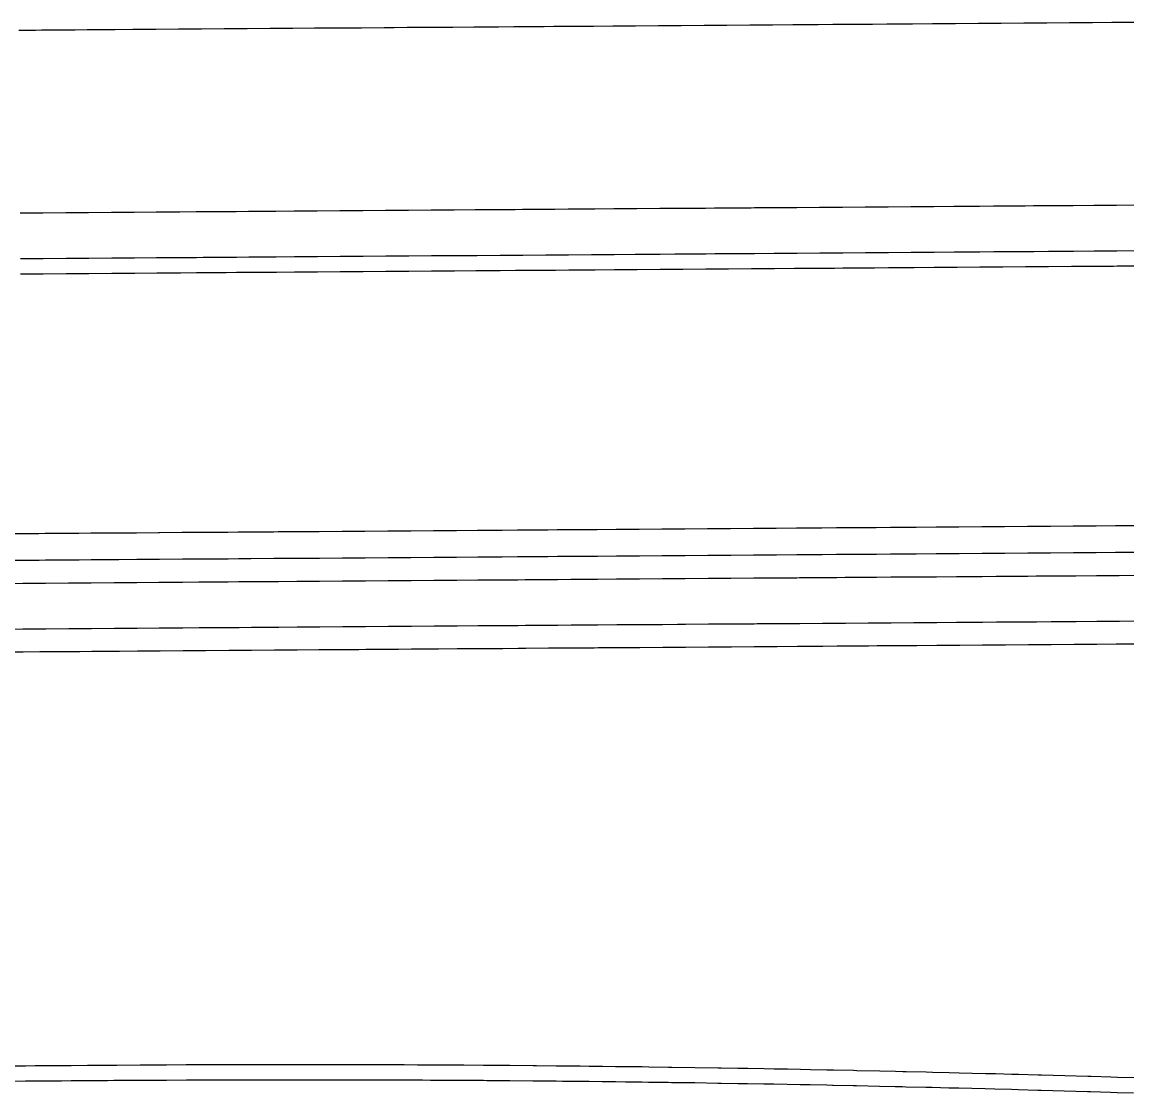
# Model space of a CAD drawing. Extents: x 2145380 to 2157287, y 139568 to 149130.
# Drawn here: x 2152538.57 to 2152586.93, y 142794.33 to 142841.19 of the extents above; entities that cross this region are included whole.
import ezdxf

# ---------------------------------------------------------------- set-up
doc = ezdxf.new("R2010")
doc.units = 0
doc.layers.add('PR_PREVIOUSLY CONSTRUCTED', color=7, linetype='Continuous')

msp = doc.modelspace()

# ---------------------------------------------------------------- linework, layer by layer
at = {"layer": 'PR_PREVIOUSLY CONSTRUCTED'}
for points in [[(2152538.418, 142840.839), (2152539.148, 142840.844), (2152539.418, 142840.846), (2152540.418, 142840.853), (2152540.893, 142840.857), (2152541.418, 142840.861), (2152542.418, 142840.868), (2152542.638, 142840.869), (2152543.418, 142840.875), (2152544.383, 142840.882), (2152544.418, 142840.882), (2152545.418, 142840.889), (2152546.128, 142840.894), (2152546.418, 142840.896), (2152547.418, 142840.903), (2152547.874, 142840.907), (2152548.418, 142840.911), (2152549.418, 142840.918), (2152549.619, 142840.919), (2152550.418, 142840.925), (2152551.364, 142840.932), (2152551.418, 142840.932), (2152552.418, 142840.939), (2152553.109, 142840.944), (2152553.418, 142840.946), (2152554.418, 142840.954), (2152554.854, 142840.957), (2152555.418, 142840.961), (2152556.418, 142840.968), (2152556.599, 142840.969), (2152557.418, 142840.975), (2152558.345, 142840.982), (2152558.418, 142840.982), (2152559.418, 142840.989), (2152560.09, 142840.994), (2152560.418, 142840.996), (2152561.418, 142841.004), (2152561.835, 142841.007), (2152562.418, 142841.011), (2152563.418, 142841.018), (2152563.58, 142841.019), (2152564.418, 142841.025), (2152565.325, 142841.032), (2152565.418, 142841.032), (2152566.418, 142841.039), (2152567.07, 142841.044), (2152567.418, 142841.047), (2152568.418, 142841.054), (2152568.816, 142841.057), (2152569.418, 142841.061), (2152570.418, 142841.068), (2152570.561, 142841.069), (2152571.418, 142841.075), (2152572.306, 142841.081), (2152572.418, 142841.082), (2152573.418, 142841.089), (2152574.051, 142841.094), (2152574.417, 142841.097), (2152575.417, 142841.104), (2152575.796, 142841.106), (2152576.417, 142841.111), (2152577.417, 142841.118), (2152577.541, 142841.119), (2152578.417, 142841.125), (2152579.286, 142841.131), (2152579.417, 142841.132), (2152580.417, 142841.14), (2152581.032, 142841.144), (2152581.417, 142841.147), (2152582.417, 142841.154), (2152582.777, 142841.156), (2152583.417, 142841.161), (2152584.417, 142841.168), (2152584.522, 142841.169), (2152585.417, 142841.175), (2152586.267, 142841.181), (2152586.417, 142841.182), (2152587.417, 142841.19)], [(2152538.476, 142832.839), (2152539.205, 142832.845), (2152539.476, 142832.846), (2152540.476, 142832.854), (2152540.95, 142832.857), (2152541.476, 142832.861), (2152542.476, 142832.868), (2152542.695, 142832.869), (2152543.475, 142832.875), (2152544.441, 142832.882), (2152544.475, 142832.882), (2152545.475, 142832.889), (2152546.186, 142832.894), (2152546.475, 142832.897), (2152547.475, 142832.904), (2152547.931, 142832.907), (2152548.475, 142832.911), (2152549.475, 142832.918), (2152549.676, 142832.919), (2152550.475, 142832.925), (2152551.421, 142832.932), (2152551.475, 142832.932), (2152552.475, 142832.939), (2152553.166, 142832.944), (2152553.475, 142832.947), (2152554.475, 142832.954), (2152554.911, 142832.957), (2152555.475, 142832.961), (2152556.475, 142832.968), (2152556.657, 142832.969), (2152557.475, 142832.975), (2152558.402, 142832.982), (2152558.475, 142832.982), (2152559.475, 142832.99), (2152560.147, 142832.994), (2152560.475, 142832.997), (2152561.475, 142833.004), (2152561.892, 142833.007), (2152562.475, 142833.011), (2152563.475, 142833.018), (2152563.637, 142833.019), (2152564.475, 142833.025), (2152565.382, 142833.032), (2152565.475, 142833.032), (2152566.475, 142833.04), (2152567.128, 142833.044), (2152567.475, 142833.047), (2152568.475, 142833.054), (2152568.873, 142833.057), (2152569.475, 142833.061), (2152570.475, 142833.068), (2152570.618, 142833.069), (2152571.475, 142833.075), (2152572.363, 142833.082), (2152572.475, 142833.082), (2152573.475, 142833.09), (2152574.108, 142833.094), (2152574.475, 142833.097), (2152575.475, 142833.104), (2152575.853, 142833.107), (2152576.475, 142833.111), (2152577.475, 142833.118), (2152577.599, 142833.119), (2152578.475, 142833.125), (2152579.344, 142833.132), (2152579.475, 142833.133), (2152580.475, 142833.14), (2152581.089, 142833.144), (2152581.475, 142833.147), (2152582.474, 142833.154), (2152582.834, 142833.157), (2152583.474, 142833.161), (2152584.474, 142833.168), (2152584.579, 142833.169), (2152585.474, 142833.175), (2152586.324, 142833.182), (2152586.474, 142833.183), (2152587.474, 142833.19)], [(2152538.49, 142830.839), (2152539.219, 142830.845), (2152539.49, 142830.846), (2152540.49, 142830.854), (2152540.965, 142830.857), (2152541.49, 142830.861), (2152542.49, 142830.868), (2152542.71, 142830.87), (2152543.49, 142830.875), (2152544.455, 142830.882), (2152544.49, 142830.882), (2152545.49, 142830.889), (2152546.2, 142830.894), (2152546.49, 142830.897), (2152547.49, 142830.904), (2152547.945, 142830.907), (2152548.49, 142830.911), (2152549.49, 142830.918), (2152549.69, 142830.919), (2152550.49, 142830.925), (2152551.435, 142830.932), (2152551.49, 142830.932), (2152552.49, 142830.939), (2152553.181, 142830.944), (2152553.49, 142830.947), (2152554.49, 142830.954), (2152554.926, 142830.957), (2152555.489, 142830.961), (2152556.489, 142830.968), (2152556.671, 142830.969), (2152557.489, 142830.975), (2152558.416, 142830.982), (2152558.489, 142830.982), (2152559.489, 142830.99), (2152560.161, 142830.994), (2152560.489, 142830.997), (2152561.489, 142831.004), (2152561.906, 142831.007), (2152562.489, 142831.011), (2152563.489, 142831.018), (2152563.652, 142831.019), (2152564.489, 142831.025), (2152565.397, 142831.032), (2152565.489, 142831.032), (2152566.489, 142831.04), (2152567.142, 142831.044), (2152567.489, 142831.047), (2152568.489, 142831.054), (2152568.887, 142831.057), (2152569.489, 142831.061), (2152570.489, 142831.068), (2152570.632, 142831.069), (2152571.489, 142831.075), (2152572.377, 142831.082), (2152572.489, 142831.083), (2152573.489, 142831.09), (2152574.123, 142831.094), (2152574.489, 142831.097), (2152575.489, 142831.104), (2152575.868, 142831.107), (2152576.489, 142831.111), (2152577.489, 142831.118), (2152577.613, 142831.119), (2152578.489, 142831.125), (2152579.358, 142831.132), (2152579.489, 142831.133), (2152580.489, 142831.14), (2152581.103, 142831.144), (2152581.489, 142831.147), (2152582.489, 142831.154), (2152582.848, 142831.157), (2152583.489, 142831.161), (2152584.489, 142831.168), (2152584.593, 142831.169), (2152585.489, 142831.176), (2152586.339, 142831.182), (2152586.489, 142831.183), (2152587.489, 142831.19)], [(2152538.495, 142830.173), (2152539.224, 142830.178), (2152539.495, 142830.18), (2152540.495, 142830.187), (2152540.969, 142830.19), (2152541.495, 142830.194), (2152542.495, 142830.201), (2152542.714, 142830.203), (2152543.495, 142830.208), (2152544.46, 142830.215), (2152544.495, 142830.216), (2152545.495, 142830.223), (2152546.205, 142830.228), (2152546.494, 142830.23), (2152547.494, 142830.237), (2152547.95, 142830.24), (2152548.494, 142830.244), (2152549.494, 142830.251), (2152549.695, 142830.253), (2152550.494, 142830.259), (2152551.44, 142830.265), (2152551.494, 142830.266), (2152552.494, 142830.273), (2152553.185, 142830.278), (2152553.494, 142830.28), (2152554.494, 142830.287), (2152554.931, 142830.29), (2152555.494, 142830.294), (2152556.494, 142830.301), (2152556.676, 142830.303), (2152557.494, 142830.309), (2152558.421, 142830.315), (2152558.494, 142830.316), (2152559.494, 142830.323), (2152560.166, 142830.328), (2152560.494, 142830.33), (2152561.494, 142830.337), (2152561.911, 142830.34), (2152562.494, 142830.344), (2152563.494, 142830.352), (2152563.656, 142830.353), (2152564.494, 142830.359), (2152565.402, 142830.365), (2152565.494, 142830.366), (2152566.494, 142830.373), (2152567.147, 142830.378), (2152567.494, 142830.38), (2152568.494, 142830.387), (2152568.892, 142830.39), (2152569.494, 142830.394), (2152570.494, 142830.402), (2152570.637, 142830.403), (2152571.494, 142830.409), (2152572.382, 142830.415), (2152572.494, 142830.416), (2152573.494, 142830.423), (2152574.127, 142830.428), (2152574.494, 142830.43), (2152575.494, 142830.437), (2152575.872, 142830.44), (2152576.494, 142830.445), (2152577.494, 142830.452), (2152577.618, 142830.453), (2152578.494, 142830.459), (2152579.363, 142830.465), (2152579.494, 142830.466), (2152580.494, 142830.473), (2152581.108, 142830.478), (2152581.494, 142830.48), (2152582.494, 142830.487), (2152582.853, 142830.49), (2152583.494, 142830.495), (2152584.494, 142830.502), (2152584.598, 142830.502), (2152585.493, 142830.509), (2152586.343, 142830.515), (2152586.493, 142830.516), (2152587.493, 142830.523)], [(2152537.576, 142818.802), (2152538.576, 142818.81), (2152539.305, 142818.815), (2152539.576, 142818.817), (2152540.576, 142818.824), (2152541.051, 142818.827), (2152541.576, 142818.831), (2152542.576, 142818.838), (2152542.796, 142818.84), (2152543.576, 142818.845), (2152544.541, 142818.852), (2152544.576, 142818.853), (2152545.576, 142818.86), (2152546.286, 142818.865), (2152546.576, 142818.867), (2152547.576, 142818.874), (2152548.031, 142818.877), (2152548.576, 142818.881), (2152549.576, 142818.888), (2152549.776, 142818.89), (2152550.576, 142818.895), (2152551.522, 142818.902), (2152551.576, 142818.903), (2152552.576, 142818.91), (2152553.267, 142818.915), (2152553.576, 142818.917), (2152554.576, 142818.924), (2152555.012, 142818.927), (2152555.576, 142818.931), (2152556.576, 142818.938), (2152556.757, 142818.94), (2152557.575, 142818.946), (2152558.502, 142818.952), (2152558.575, 142818.953), (2152559.575, 142818.96), (2152560.247, 142818.965), (2152560.575, 142818.967), (2152561.575, 142818.974), (2152561.992, 142818.977), (2152562.575, 142818.981), (2152563.575, 142818.988), (2152563.738, 142818.99), (2152564.575, 142818.996), (2152565.483, 142819.002), (2152565.575, 142819.003), (2152566.575, 142819.01), (2152567.228, 142819.015), (2152567.575, 142819.017), (2152568.575, 142819.024), (2152568.973, 142819.027), (2152569.575, 142819.031), (2152570.575, 142819.039), (2152570.718, 142819.04), (2152571.575, 142819.046), (2152572.463, 142819.052), (2152572.575, 142819.053), (2152573.575, 142819.06), (2152574.209, 142819.065), (2152574.575, 142819.067), (2152575.575, 142819.074), (2152575.954, 142819.077), (2152576.575, 142819.081), (2152577.575, 142819.089), (2152577.699, 142819.089), (2152578.575, 142819.096), (2152579.444, 142819.102), (2152579.575, 142819.103), (2152580.575, 142819.11), (2152581.189, 142819.114), (2152581.575, 142819.117), (2152582.575, 142819.124), (2152582.934, 142819.127), (2152583.575, 142819.132), (2152584.575, 142819.139), (2152584.68, 142819.139), (2152585.575, 142819.146), (2152586.425, 142819.152), (2152586.575, 142819.153), (2152587.575, 142819.16)], [(2152537.584, 142817.636), (2152538.584, 142817.643), (2152539.314, 142817.648), (2152539.584, 142817.65), (2152540.584, 142817.657), (2152541.059, 142817.661), (2152541.584, 142817.664), (2152542.584, 142817.672), (2152542.804, 142817.673), (2152543.584, 142817.679), (2152544.549, 142817.686), (2152544.584, 142817.686), (2152545.584, 142817.693), (2152546.294, 142817.698), (2152546.584, 142817.7), (2152547.584, 142817.707), (2152548.04, 142817.711), (2152548.584, 142817.715), (2152549.584, 142817.722), (2152549.785, 142817.723), (2152550.584, 142817.729), (2152551.53, 142817.736), (2152551.584, 142817.736), (2152552.584, 142817.743), (2152553.275, 142817.748), (2152553.584, 142817.75), (2152554.584, 142817.757), (2152555.02, 142817.761), (2152555.584, 142817.765), (2152556.584, 142817.772), (2152556.765, 142817.773), (2152557.584, 142817.779), (2152558.511, 142817.786), (2152558.584, 142817.786), (2152559.584, 142817.793), (2152560.256, 142817.798), (2152560.584, 142817.8), (2152561.584, 142817.807), (2152562.001, 142817.81), (2152562.584, 142817.815), (2152563.584, 142817.822), (2152563.746, 142817.823), (2152564.584, 142817.829), (2152565.491, 142817.835), (2152565.584, 142817.836), (2152566.584, 142817.843), (2152567.236, 142817.848), (2152567.584, 142817.85), (2152568.584, 142817.858), (2152568.981, 142817.86), (2152569.584, 142817.865), (2152570.584, 142817.872), (2152570.727, 142817.873), (2152571.583, 142817.879), (2152572.472, 142817.885), (2152572.583, 142817.886), (2152573.583, 142817.893), (2152574.217, 142817.898), (2152574.583, 142817.9), (2152575.583, 142817.908), (2152575.962, 142817.91), (2152576.583, 142817.915), (2152577.583, 142817.922), (2152577.707, 142817.923), (2152578.583, 142817.929), (2152579.452, 142817.935), (2152579.583, 142817.936), (2152580.583, 142817.943), (2152581.198, 142817.948), (2152581.583, 142817.951), (2152582.583, 142817.958), (2152582.943, 142817.96), (2152583.583, 142817.965), (2152584.583, 142817.972), (2152584.688, 142817.973), (2152585.583, 142817.979), (2152586.433, 142817.985), (2152586.583, 142817.986), (2152587.583, 142817.993)], [(2152537.592, 142816.626), (2152538.592, 142816.633), (2152539.321, 142816.638), (2152539.592, 142816.64), (2152540.591, 142816.647), (2152541.066, 142816.651), (2152541.591, 142816.654), (2152542.591, 142816.662), (2152542.811, 142816.663), (2152543.591, 142816.669), (2152544.556, 142816.676), (2152544.591, 142816.676), (2152545.591, 142816.683), (2152546.302, 142816.688), (2152546.591, 142816.69), (2152547.591, 142816.697), (2152548.047, 142816.701), (2152548.591, 142816.705), (2152549.591, 142816.712), (2152549.792, 142816.713), (2152550.591, 142816.719), (2152551.537, 142816.726), (2152551.591, 142816.726), (2152552.591, 142816.733), (2152553.282, 142816.738), (2152553.591, 142816.74), (2152554.591, 142816.747), (2152555.027, 142816.751), (2152555.591, 142816.755), (2152556.591, 142816.762), (2152556.773, 142816.763), (2152557.591, 142816.769), (2152558.518, 142816.776), (2152558.591, 142816.776), (2152559.591, 142816.783), (2152560.263, 142816.788), (2152560.591, 142816.79), (2152561.591, 142816.798), (2152562.008, 142816.801), (2152562.591, 142816.805), (2152563.591, 142816.812), (2152563.753, 142816.813), (2152564.591, 142816.819), (2152565.498, 142816.825), (2152565.591, 142816.826), (2152566.591, 142816.833), (2152567.244, 142816.838), (2152567.591, 142816.84), (2152568.591, 142816.848), (2152568.989, 142816.85), (2152569.591, 142816.855), (2152570.591, 142816.862), (2152570.734, 142816.863), (2152571.591, 142816.869), (2152572.479, 142816.875), (2152572.591, 142816.876), (2152573.591, 142816.883), (2152574.224, 142816.888), (2152574.591, 142816.891), (2152575.591, 142816.898), (2152575.969, 142816.9), (2152576.591, 142816.905), (2152577.591, 142816.912), (2152577.714, 142816.913), (2152578.591, 142816.919), (2152579.46, 142816.925), (2152579.59, 142816.926), (2152580.59, 142816.933), (2152581.205, 142816.938), (2152581.59, 142816.941), (2152582.59, 142816.948), (2152582.95, 142816.95), (2152583.59, 142816.955), (2152584.59, 142816.962), (2152584.695, 142816.963), (2152585.59, 142816.969), (2152586.44, 142816.975), (2152586.59, 142816.976), (2152587.59, 142816.983)], [(2152537.606, 142814.626), (2152538.606, 142814.633), (2152539.335, 142814.638), (2152539.606, 142814.64), (2152540.606, 142814.647), (2152541.08, 142814.651), (2152541.606, 142814.655), (2152542.606, 142814.662), (2152542.826, 142814.663), (2152543.606, 142814.669), (2152544.571, 142814.676), (2152544.606, 142814.676), (2152545.606, 142814.683), (2152546.316, 142814.688), (2152546.606, 142814.69), (2152547.606, 142814.697), (2152548.061, 142814.701), (2152548.606, 142814.705), (2152549.606, 142814.712), (2152549.806, 142814.713), (2152550.606, 142814.719), (2152551.551, 142814.726), (2152551.606, 142814.726), (2152552.605, 142814.733), (2152553.297, 142814.738), (2152553.605, 142814.74), (2152554.605, 142814.748), (2152555.042, 142814.751), (2152555.605, 142814.755), (2152556.605, 142814.762), (2152556.787, 142814.763), (2152557.605, 142814.769), (2152558.532, 142814.776), (2152558.605, 142814.776), (2152559.605, 142814.783), (2152560.277, 142814.788), (2152560.605, 142814.79), (2152561.605, 142814.798), (2152562.022, 142814.801), (2152562.605, 142814.805), (2152563.605, 142814.812), (2152563.768, 142814.813), (2152564.605, 142814.819), (2152565.513, 142814.826), (2152565.605, 142814.826), (2152566.605, 142814.833), (2152567.258, 142814.838), (2152567.605, 142814.84), (2152568.605, 142814.848), (2152569.003, 142814.85), (2152569.605, 142814.855), (2152570.605, 142814.862), (2152570.748, 142814.863), (2152571.605, 142814.869), (2152572.493, 142814.875), (2152572.605, 142814.876), (2152573.605, 142814.883), (2152574.238, 142814.888), (2152574.605, 142814.891), (2152575.605, 142814.898), (2152575.984, 142814.9), (2152576.605, 142814.905), (2152577.605, 142814.912), (2152577.729, 142814.913), (2152578.605, 142814.919), (2152579.474, 142814.925), (2152579.605, 142814.926), (2152580.605, 142814.933), (2152581.219, 142814.938), (2152581.605, 142814.941), (2152582.605, 142814.948), (2152582.964, 142814.95), (2152583.605, 142814.955), (2152584.605, 142814.962), (2152584.709, 142814.963), (2152585.605, 142814.969), (2152586.455, 142814.975), (2152586.605, 142814.976), (2152587.605, 142814.984)], [(2152537.613, 142813.626), (2152538.613, 142813.633), (2152539.342, 142813.638), (2152539.613, 142813.64), (2152540.613, 142813.647), (2152541.088, 142813.651), (2152541.613, 142813.655), (2152542.613, 142813.662), (2152542.833, 142813.663), (2152543.613, 142813.669), (2152544.578, 142813.676), (2152544.613, 142813.676), (2152545.613, 142813.683), (2152546.323, 142813.688), (2152546.613, 142813.69), (2152547.613, 142813.697), (2152548.068, 142813.701), (2152548.613, 142813.705), (2152549.613, 142813.712), (2152549.813, 142813.713), (2152550.613, 142813.719), (2152551.559, 142813.726), (2152551.613, 142813.726), (2152552.613, 142813.733), (2152553.304, 142813.738), (2152553.613, 142813.74), (2152554.613, 142813.748), (2152555.049, 142813.751), (2152555.613, 142813.755), (2152556.613, 142813.762), (2152556.794, 142813.763), (2152557.613, 142813.769), (2152558.539, 142813.776), (2152558.612, 142813.776), (2152559.612, 142813.783), (2152560.284, 142813.788), (2152560.612, 142813.79), (2152561.612, 142813.798), (2152562.03, 142813.801), (2152562.612, 142813.805), (2152563.612, 142813.812), (2152563.775, 142813.813), (2152564.612, 142813.819), (2152565.52, 142813.826), (2152565.612, 142813.826), (2152566.612, 142813.833), (2152567.265, 142813.838), (2152567.612, 142813.841), (2152568.612, 142813.848), (2152569.01, 142813.851), (2152569.612, 142813.855), (2152570.612, 142813.862), (2152570.755, 142813.863), (2152571.612, 142813.869), (2152572.5, 142813.875), (2152572.612, 142813.876), (2152573.612, 142813.883), (2152574.246, 142813.888), (2152574.612, 142813.891), (2152575.612, 142813.898), (2152575.991, 142813.9), (2152576.612, 142813.905), (2152577.612, 142813.912), (2152577.736, 142813.913), (2152578.612, 142813.919), (2152579.481, 142813.925), (2152579.612, 142813.926), (2152580.612, 142813.934), (2152581.226, 142813.938), (2152581.612, 142813.941), (2152582.612, 142813.948), (2152582.971, 142813.95), (2152583.612, 142813.955), (2152584.612, 142813.962), (2152584.717, 142813.963), (2152585.612, 142813.969), (2152586.462, 142813.975), (2152586.612, 142813.976), (2152587.612, 142813.984)], [(2152538, 142795.513), (2152538.714, 142795.518), (2152539.142, 142795.521), (2152539.714, 142795.525), (2152540.285, 142795.529), (2152540.714, 142795.532), (2152541.428, 142795.537), (2152541.714, 142795.539), (2152542.303, 142795.543), (2152542.304, 142795.543), (2152542.574, 142795.545), (2152542.719, 142795.546), (2152543.731, 142795.553), (2152544.743, 142795.558), (2152544.887, 142795.559), (2152545.754, 142795.563), (2152546.044, 142795.564), (2152546.766, 142795.567), (2152547.2, 142795.568), (2152547.778, 142795.57), (2152548.357, 142795.571), (2152548.79, 142795.572), (2152549.202, 142795.572), (2152549.513, 142795.573), (2152549.802, 142795.573), (2152550.67, 142795.573), (2152550.814, 142795.573), (2152551.826, 142795.572), (2152552.838, 142795.571), (2152552.983, 142795.571), (2152553.85, 142795.568), (2152554.139, 142795.568), (2152554.862, 142795.565), (2152555.296, 142795.564), (2152555.874, 142795.561), (2152556.102, 142795.56), (2152556.452, 142795.558), (2152556.886, 142795.556), (2152557.609, 142795.552), (2152557.898, 142795.55), (2152558.765, 142795.544), (2152558.91, 142795.543), (2152559.921, 142795.536), (2152560.933, 142795.527), (2152561.078, 142795.526), (2152561.945, 142795.518), (2152562.234, 142795.515), (2152562.957, 142795.507), (2152563.001, 142795.507), (2152563.391, 142795.502), (2152563.969, 142795.496), (2152564.547, 142795.489), (2152564.981, 142795.484), (2152565.704, 142795.475), (2152565.993, 142795.471), (2152566.86, 142795.459), (2152567.005, 142795.457), (2152568.016, 142795.442), (2152569.028, 142795.427), (2152569.173, 142795.424), (2152569.9, 142795.412), (2152570.04, 142795.41), (2152570.329, 142795.405), (2152571.052, 142795.393), (2152571.485, 142795.385), (2152572.064, 142795.374), (2152572.642, 142795.363), (2152573.075, 142795.355), (2152573.798, 142795.341), (2152574.057, 142795.336), (2152574.087, 142795.335), (2152574.954, 142795.317), (2152575.099, 142795.314), (2152576.11, 142795.292), (2152576.798, 142795.277), (2152577.122, 142795.27), (2152577.267, 142795.266), (2152578.134, 142795.246), (2152578.423, 142795.239), (2152579.145, 142795.222), (2152579.579, 142795.211), (2152580.157, 142795.196), (2152580.735, 142795.181), (2152581.169, 142795.17), (2152581.891, 142795.151), (2152582.18, 142795.143), (2152583.047, 142795.119), (2152583.192, 142795.115), (2152583.696, 142795.101), (2152584.203, 142795.086), (2152585.215, 142795.056), (2152585.359, 142795.052), (2152586.226, 142795.026), (2152586.515, 142795.017), (2152587.238, 142794.994)], [(2152538.004, 142794.845), (2152538.719, 142794.85), (2152539.147, 142794.853), (2152539.719, 142794.857), (2152540.29, 142794.861), (2152540.719, 142794.864), (2152541.433, 142794.869), (2152541.719, 142794.872), (2152542.308, 142794.876), (2152542.309, 142794.876), (2152542.579, 142794.878), (2152542.723, 142794.879), (2152543.735, 142794.885), (2152544.746, 142794.891), (2152544.89, 142794.891), (2152545.757, 142794.895), (2152546.046, 142794.896), (2152546.769, 142794.899), (2152547.202, 142794.9), (2152547.78, 142794.902), (2152548.358, 142794.903), (2152548.791, 142794.904), (2152549.203, 142794.905), (2152549.514, 142794.905), (2152549.803, 142794.905), (2152550.67, 142794.905), (2152550.814, 142794.905), (2152551.825, 142794.905), (2152552.837, 142794.903), (2152552.981, 142794.903), (2152553.848, 142794.901), (2152554.137, 142794.9), (2152554.859, 142794.898), (2152555.293, 142794.896), (2152555.871, 142794.893), (2152556.099, 142794.892), (2152556.449, 142794.891), (2152556.882, 142794.888), (2152557.605, 142794.884), (2152557.893, 142794.882), (2152558.76, 142794.877), (2152558.905, 142794.876), (2152559.916, 142794.868), (2152560.927, 142794.859), (2152561.072, 142794.858), (2152561.939, 142794.85), (2152562.228, 142794.847), (2152562.95, 142794.84), (2152562.994, 142794.839), (2152563.383, 142794.835), (2152563.961, 142794.828), (2152564.539, 142794.822), (2152564.973, 142794.816), (2152565.695, 142794.807), (2152565.984, 142794.803), (2152566.851, 142794.791), (2152566.995, 142794.789), (2152568.006, 142794.775), (2152569.018, 142794.759), (2152569.162, 142794.757), (2152569.889, 142794.745), (2152570.029, 142794.742), (2152570.318, 142794.738), (2152571.04, 142794.725), (2152571.473, 142794.717), (2152572.051, 142794.707), (2152572.629, 142794.696), (2152573.062, 142794.688), (2152573.785, 142794.673), (2152574.043, 142794.668), (2152574.074, 142794.668), (2152574.94, 142794.65), (2152575.085, 142794.647), (2152576.096, 142794.625), (2152576.783, 142794.61), (2152577.107, 142794.602), (2152577.251, 142794.599), (2152578.118, 142794.579), (2152578.407, 142794.572), (2152579.129, 142794.554), (2152579.562, 142794.543), (2152580.14, 142794.529), (2152580.718, 142794.514), (2152581.151, 142794.503), (2152581.873, 142794.483), (2152582.162, 142794.475), (2152583.029, 142794.452), (2152583.173, 142794.447), (2152583.677, 142794.433), (2152584.184, 142794.419), (2152585.195, 142794.389), (2152585.339, 142794.385), (2152586.206, 142794.358), (2152586.495, 142794.349), (2152587.217, 142794.327)]]:
    msp.add_lwpolyline(points, dxfattribs=at)

doc.saveas('drawing.dxf')
